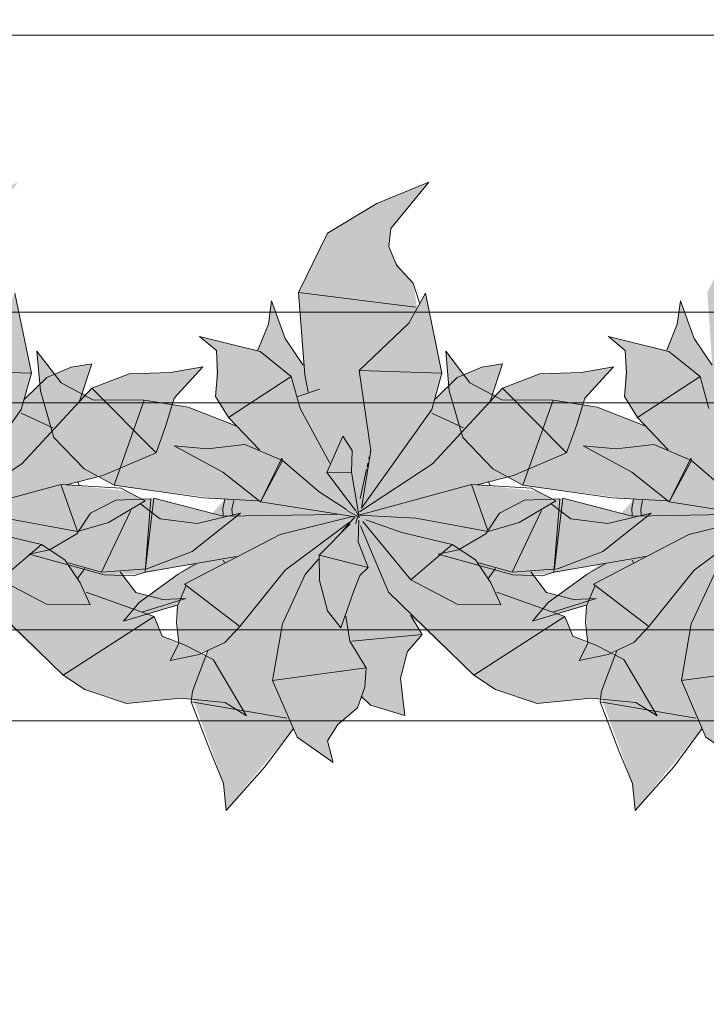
# Model space of a CAD drawing. Header units: millimetres. Extents: x -59761 to 112741, y -57975 to 46221.
# Tile 406 of 421: x 90956 to 91712, y -10067 to -8983. Entities that reach past the tile are written whole.
import ezdxf

# ---------------------------------------------------------------- set-up
doc = ezdxf.new("R2010")
doc.units = ezdxf.units.MM
for name, pattern in [('короткая штриховая', [282.222222, 141.111111, -141.111111]), ('Штриховая', [564.444447, 282.222223, -282.222223]), ('Штрихпунктирная', [670.277762, 352.777767, -176.388884, 0, -141.111112])]:
    doc.linetypes.add(name, pattern=pattern)
for name, color, linetype in [('Интерьер - Мебель', 7, 'Continuous'), ('Элемент модели - Границы зон', 7, 'Continuous'), ('Элемент Модели - Зона', 7, 'Continuous'), ('Элемент Модели - Оси', 2, 'Continuous')]:
    doc.layers.add(name, color=color, linetype=linetype)

msp = doc.modelspace()

# ---------------------------------------------------------------- hatches: boundary and pattern name
at = {"layer": 'Интерьер - Мебель', "linetype": 'Continuous', "lineweight": 0}
for points in [[(90954.19, -9161.92), (90896.95, -9185.35), (90842.63, -9217.93), (90810.77, -9283.32), (90816.16, -9363.23), (90797.4, -9335.48), (90781.31, -9292.44), (90777.68, -9318.31), (90766.04, -9346.91), (90701.9, -9331.79), (90720.51, -9347.31), (90720.23, -9390.13), (90719.62, -9397.7), (90733.95, -9421.11), (90741.99, -9430.06), (90688.09, -9409.55), (90647.31, -9403.05), (90591.22, -9401.64), (90549.49, -9382.62), (90523.01, -9347.87), (90526.83, -9391.67), (90541.54, -9442.88), (90574.82, -9477.57), (90607.86, -9495.58), (90729.64, -9511.28), (90715.74, -9526.55), (90651.64, -9509.89), (90609.68, -9511.92), (90581.9, -9526.25), (90567.03, -9548.96), (90536.89, -9566.58), (90514.57, -9571.37), (90596.85, -9594.15), (90635.82, -9593.45), (90692.28, -9582.69), (90640.52, -9621.28), (90618.36, -9645.3), (90677.7, -9628.39), (90677.92, -9658.32), (90679.08, -9669.92), (90669.75, -9688.65), (90711.17, -9677.55), (90693.5, -9728.17), (90728.44, -9823.85), (90731.26, -9853.92), (90805.16, -9763.36), (90809.28, -9773.04), (90848.86, -9800.8), (90842.92, -9776.97), (90854.27, -9759.2), (90875.59, -9740.68), (90879.63, -9729.36), (90889.95, -9737.6), (90927.69, -9749.02), (90923.11, -9708.18), (90930.7, -9678.66), (90946.82, -9659.87), (90935.04, -9641.14), (91003.83, -9704.8), (91027.64, -9720.6), (91073.44, -9735.87), (91132.93, -9730.08), (91182.18, -9734.85), (91205.57, -9749.34), (91168.72, -9687.54), (91112.78, -9661.9), (91104.07, -9640.06), (91091.38, -9635.1), (91138.58, -9620.11), (91113.4, -9621.33), (91083.71, -9613.76), (91066.34, -9590.84), (91095.73, -9587.47), (91145.84, -9568.35), (91198.83, -9526.31), (91151.41, -9537.88), (91110.55, -9532.7), (91089.18, -9516.38), (91093.88, -9512.58), (91073.13, -9501.8), (91007.27, -9495.17), (91047.51, -9484.89), (91105.93, -9459.8), (91125.87, -9399.75), (91157.37, -9365.1), (91121.87, -9371.33), (91076.31, -9372.74), (91035.35, -9388.5), (91021.6, -9403), (91035.38, -9362.01), (91012.64, -9365.49), (90985.61, -9376.87), (90961.36, -9400.71), (90968.75, -9372.12), (90950.72, -9283.96), (90941.55, -9300.57), (90936.97, -9272.97), (90927.83, -9263.08), (90916.1, -9246.74), (90910.41, -9232.66), (90912.53, -9212.69)], [(91406.09, -9161.92), (91348.85, -9185.35), (91294.53, -9217.93), (91262.67, -9283.32), (91268.06, -9363.23), (91249.3, -9335.48), (91233.21, -9292.44), (91229.58, -9318.31), (91217.94, -9346.91), (91153.8, -9331.79), (91172.42, -9347.31), (91172.13, -9390.13), (91171.53, -9397.7), (91185.85, -9421.11), (91193.9, -9430.06), (91140, -9409.55), (91099.21, -9403.05), (91043.12, -9401.64), (91001.39, -9382.62), (90974.91, -9347.87), (90978.73, -9391.67), (90993.44, -9442.88), (91026.72, -9477.57), (91059.76, -9495.58), (91181.54, -9511.28), (91167.64, -9526.55), (91103.54, -9509.89), (91061.59, -9511.92), (91033.8, -9526.25), (91018.93, -9548.96), (90988.79, -9566.58), (90966.47, -9571.37), (91048.75, -9594.15), (91087.73, -9593.45), (91144.18, -9582.69), (91092.42, -9621.28), (91070.27, -9645.3), (91129.6, -9628.39), (91129.82, -9658.32), (91130.99, -9669.92), (91121.65, -9688.65), (91163.07, -9677.55), (91145.4, -9728.17), (91180.34, -9823.85), (91183.16, -9853.92), (91257.06, -9763.36), (91261.18, -9773.04), (91300.76, -9800.8), (91294.82, -9776.97), (91306.17, -9759.2), (91327.5, -9740.68), (91331.54, -9729.36), (91341.85, -9737.6), (91379.59, -9749.02), (91375.02, -9708.18), (91382.6, -9678.66), (91398.72, -9659.87), (91386.95, -9641.14), (91455.73, -9704.8), (91479.55, -9720.6), (91525.34, -9735.87), (91584.83, -9730.08), (91634.08, -9734.85), (91657.47, -9749.34), (91620.62, -9687.54), (91564.68, -9661.9), (91555.98, -9640.06), (91543.29, -9635.1), (91590.48, -9620.11), (91565.31, -9621.33), (91535.61, -9613.76), (91518.25, -9590.84), (91547.63, -9587.47), (91597.74, -9568.35), (91650.73, -9526.31), (91603.31, -9537.88), (91562.46, -9532.7), (91541.08, -9516.38), (91545.78, -9512.58), (91525.04, -9501.8), (91459.17, -9495.17), (91499.41, -9484.89), (91557.83, -9459.8), (91577.78, -9399.75), (91609.27, -9365.1), (91573.78, -9371.33), (91528.21, -9372.74), (91487.25, -9388.5), (91473.51, -9403), (91487.28, -9362.01), (91464.54, -9365.49), (91437.51, -9376.87), (91413.26, -9400.71), (91420.65, -9372.12), (91402.62, -9283.96), (91393.46, -9300.57), (91388.87, -9272.97), (91379.73, -9263.08), (91368, -9246.74), (91362.31, -9232.66), (91364.43, -9212.69)], [(91856.09, -9161.92), (91798.85, -9185.35), (91744.53, -9217.93), (91712.67, -9283.32), (91718.06, -9363.23), (91699.3, -9335.48), (91683.21, -9292.44), (91679.58, -9318.31), (91667.94, -9346.91), (91603.8, -9331.79), (91622.42, -9347.31), (91622.13, -9390.13), (91621.53, -9397.7), (91635.85, -9421.11), (91643.9, -9430.06), (91590, -9409.55), (91549.21, -9403.05), (91493.12, -9401.64), (91451.39, -9382.62), (91424.91, -9347.87), (91428.73, -9391.67), (91443.44, -9442.88), (91476.72, -9477.57), (91509.76, -9495.58), (91631.54, -9511.28), (91617.64, -9526.55), (91553.54, -9509.89), (91511.59, -9511.92), (91483.8, -9526.25), (91468.93, -9548.96), (91438.79, -9566.58), (91416.47, -9571.37), (91498.75, -9594.15), (91537.73, -9593.45), (91594.18, -9582.69), (91542.42, -9621.28), (91520.27, -9645.3), (91579.6, -9628.39), (91579.82, -9658.32), (91580.99, -9669.92), (91571.65, -9688.65), (91613.07, -9677.55), (91595.4, -9728.17), (91630.34, -9823.85), (91633.16, -9853.92), (91707.06, -9763.36), (91711.18, -9773.04), (91750.76, -9800.8), (91744.82, -9776.97), (91756.17, -9759.2), (91777.5, -9740.68), (91781.54, -9729.36), (91791.85, -9737.6), (91829.59, -9749.02), (91825.02, -9708.18), (91832.6, -9678.66), (91848.72, -9659.87), (91836.95, -9641.14), (91905.73, -9704.8), (91929.55, -9720.6), (91975.34, -9735.87), (92034.83, -9730.08), (92084.08, -9734.85), (92107.47, -9749.34), (92070.62, -9687.54), (92014.68, -9661.9), (92005.98, -9640.06), (91993.29, -9635.1), (92040.48, -9620.11), (92015.31, -9621.33), (91985.61, -9613.76), (91968.25, -9590.84), (91997.63, -9587.47), (92047.75, -9568.35), (92100.73, -9526.31), (92053.31, -9537.88), (92012.46, -9532.7), (91991.08, -9516.38), (91995.78, -9512.58), (91975.04, -9501.8), (91909.17, -9495.17), (91949.41, -9484.89), (92007.83, -9459.8), (92027.78, -9399.75), (92059.27, -9365.1), (92023.78, -9371.33), (91978.21, -9372.74), (91937.25, -9388.5), (91923.51, -9403), (91937.28, -9362.01), (91914.54, -9365.49), (91887.51, -9376.87), (91863.26, -9400.71), (91870.65, -9372.12), (91852.62, -9283.96), (91843.46, -9300.57), (91838.87, -9272.97), (91829.73, -9263.08), (91818, -9246.74), (91812.31, -9232.66), (91814.43, -9212.69)]]:
    msp.add_hatch(color=255, dxfattribs=at).paths.add_polyline_path(points)

# ---------------------------------------------------------------- linework, layer by layer
at = {"layer": 'Интерьер - Мебель', "color": 7, "linetype": 'Continuous', "lineweight": 15}
for p, q in [((91406.09, -9161.92), (91348.85, -9185.35)), ((91406.09, -9161.92), (91348.85, -9185.35)), ((91406.09, -9161.92), (91364.43, -9212.69)), ((91406.09, -9161.92), (91364.43, -9212.69)), ((91348.85, -9185.35), (91294.53, -9217.93)), ((91348.85, -9185.35), (91294.53, -9217.93)), ((91364.43, -9212.69), (91362.31, -9232.66)), ((91364.43, -9212.69), (91362.31, -9232.66)), ((91294.53, -9217.93), (91262.67, -9283.32)), ((91294.53, -9217.93), (91262.67, -9283.32)), ((91362.31, -9232.66), (91370.6, -9253.19)), ((91362.31, -9232.66), (91370.6, -9253.19)), ((91370.6, -9253.19), (91388.87, -9272.97)), ((91370.6, -9253.19), (91388.87, -9272.97)), ((91388.87, -9272.97), (91396.17, -9295.76)), ((91388.87, -9272.97), (91396.17, -9295.76)), ((90950.72, -9283.96), (90968.75, -9372.12)), ((90950.72, -9283.96), (90968.75, -9372.12)), ((91262.67, -9283.32), (91391.67, -9299.61)), ((91262.67, -9283.32), (91269.55, -9373.87)), ((91262.67, -9283.32), (91391.67, -9299.61)), ((91262.67, -9283.32), (91269.55, -9373.87)), ((91402.62, -9283.96), (91384.29, -9317.18)), ((91402.62, -9283.96), (91384.29, -9317.18)), ((91402.62, -9283.96), (91420.65, -9372.12)), ((91402.62, -9283.96), (91420.65, -9372.12)), ((91233.21, -9292.44), (91229.58, -9318.31)), ((91233.21, -9292.44), (91229.58, -9318.31)), ((91233.21, -9292.44), (91248.19, -9333.84)), ((91233.21, -9292.44), (91248.19, -9333.84)), ((91683.21, -9292.44), (91679.58, -9318.31)), ((91683.21, -9292.44), (91679.58, -9318.31)), ((91683.21, -9292.44), (91698.19, -9333.84)), ((91683.21, -9292.44), (91698.19, -9333.84)), ((91229.58, -9318.31), (91217.94, -9346.91)), ((91229.58, -9318.31), (91217.94, -9346.91)), ((91384.29, -9317.18), (91329.46, -9369.38)), ((91384.29, -9317.18), (91329.46, -9369.38)), ((91679.58, -9318.31), (91667.94, -9346.91)), ((91679.58, -9318.31), (91667.94, -9346.91)), ((91153.8, -9331.79), (91172.42, -9347.31)), ((91153.8, -9331.79), (91220.41, -9348.17)), ((91153.8, -9331.79), (91172.42, -9347.31)), ((91153.8, -9331.79), (91220.41, -9348.17)), ((91248.19, -9333.84), (91268.06, -9363.23)), ((91248.19, -9333.84), (91268.06, -9363.23)), ((91603.8, -9331.79), (91622.42, -9347.31)), ((91603.8, -9331.79), (91670.41, -9348.17)), ((91603.8, -9331.79), (91622.42, -9347.31)), ((91603.8, -9331.79), (91670.41, -9348.17)), ((91698.19, -9333.84), (91718.06, -9363.23)), ((91698.19, -9333.84), (91718.06, -9363.23)), ((90974.91, -9347.87), (90978.73, -9391.67)), ((90974.91, -9347.87), (91001.39, -9382.62)), ((90974.91, -9347.87), (90978.73, -9391.67)), ((90974.91, -9347.87), (91001.39, -9382.62)), ((91172.42, -9347.31), (91173.57, -9372.16)), ((91172.42, -9347.31), (91173.57, -9372.16)), ((91220.41, -9348.17), (91254.78, -9375.65)), ((91220.41, -9348.17), (91254.78, -9375.65)), ((91424.91, -9347.87), (91428.73, -9391.67)), ((91424.91, -9347.87), (91451.39, -9382.62)), ((91424.91, -9347.87), (91428.73, -9391.67)), ((91424.91, -9347.87), (91451.39, -9382.62)), ((91622.42, -9347.31), (91623.57, -9372.16)), ((91622.42, -9347.31), (91623.57, -9372.16)), ((91670.41, -9348.17), (91704.78, -9375.65)), ((91670.41, -9348.17), (91704.78, -9375.65)), ((91012.64, -9365.49), (90985.61, -9376.86)), ((91012.64, -9365.49), (90985.61, -9376.86)), ((91035.38, -9362), (91012.64, -9365.49)), ((91035.38, -9362), (91012.64, -9365.49)), ((91035.38, -9362), (91021.6, -9403)), ((91035.38, -9362), (91021.6, -9403)), ((91157.37, -9365.1), (91121.87, -9371.33)), ((91157.37, -9365.1), (91121.87, -9371.33)), ((91157.37, -9365.1), (91125.87, -9399.75)), ((91157.37, -9365.1), (91125.87, -9399.75)), ((91464.54, -9365.49), (91437.51, -9376.86)), ((91464.54, -9365.49), (91437.51, -9376.86)), ((91487.28, -9362), (91464.54, -9365.49)), ((91487.28, -9362), (91464.54, -9365.49)), ((91487.28, -9362), (91473.51, -9403)), ((91487.28, -9362), (91473.51, -9403)), ((91609.27, -9365.1), (91573.78, -9371.33)), ((91609.27, -9365.1), (91573.78, -9371.33)), ((91609.27, -9365.1), (91577.78, -9399.75)), ((91609.27, -9365.1), (91577.78, -9399.75)), ((90877.56, -9369.38), (90968.75, -9372.11)), ((90877.56, -9369.38), (90968.75, -9372.11)), ((90968.75, -9372.12), (90957.72, -9412.13)), ((90968.75, -9372.12), (90957.72, -9412.13)), ((90985.61, -9376.86), (90961.36, -9400.71)), ((90985.61, -9376.86), (90961.36, -9400.71)), ((91076.31, -9372.74), (91035.35, -9388.5)), ((91076.31, -9372.74), (91035.35, -9388.5)), ((91121.87, -9371.33), (91076.31, -9372.74)), ((91121.87, -9371.33), (91076.31, -9372.74)), ((91173.57, -9372.16), (91171.53, -9397.7)), ((91173.57, -9372.16), (91171.53, -9397.7)), ((91254.78, -9375.65), (91185.85, -9421.11)), ((91254.78, -9375.65), (91185.85, -9421.11)), ((91254.78, -9375.65), (91264.48, -9411.21)), ((91254.78, -9375.65), (91264.48, -9411.21)), ((91269.55, -9373.87), (91273.47, -9392.91)), ((91269.55, -9373.87), (91273.47, -9392.91)), ((91329.46, -9369.38), (91420.65, -9372.11)), ((91329.46, -9369.38), (91342.29, -9457.25)), ((91329.46, -9369.38), (91420.65, -9372.11)), ((91329.46, -9369.38), (91342.29, -9457.25)), ((91420.65, -9372.12), (91409.62, -9412.13)), ((91420.65, -9372.12), (91409.62, -9412.13)), ((91437.51, -9376.86), (91413.26, -9400.71)), ((91437.51, -9376.86), (91413.26, -9400.71)), ((91528.21, -9372.74), (91487.26, -9388.5)), ((91528.21, -9372.74), (91487.26, -9388.5)), ((91573.78, -9371.33), (91528.21, -9372.74)), ((91573.78, -9371.33), (91528.21, -9372.74)), ((91623.57, -9372.16), (91621.53, -9397.7)), ((91623.57, -9372.16), (91621.53, -9397.7)), ((91704.78, -9375.65), (91635.85, -9421.11)), ((91704.78, -9375.65), (91635.85, -9421.11)), ((91704.78, -9375.65), (91714.48, -9411.21)), ((91704.78, -9375.65), (91714.48, -9411.21)), ((91035.35, -9388.5), (90958.17, -9471.99)), ((91035.35, -9388.5), (90958.17, -9471.99)), ((91001.39, -9382.62), (91036.44, -9401.59)), ((91001.39, -9382.62), (91036.44, -9401.59)), ((91035.35, -9388.5), (91105.93, -9459.8)), ((91035.35, -9388.5), (91105.93, -9459.8)), ((91487.26, -9388.5), (91410.07, -9471.99)), ((91487.26, -9388.5), (91410.07, -9471.99)), ((91451.39, -9382.62), (91486.44, -9401.59)), ((91451.39, -9382.62), (91486.44, -9401.59)), ((91487.26, -9388.5), (91557.83, -9459.8)), ((91487.26, -9388.5), (91557.83, -9459.8)), ((90978.73, -9391.67), (90993.44, -9442.88)), ((90978.73, -9391.67), (90993.44, -9442.88)), ((91125.87, -9399.75), (91116.7, -9429.6)), ((91125.87, -9399.75), (91116.7, -9429.6)), ((91171.53, -9397.7), (91185.85, -9421.11)), ((91171.53, -9397.7), (91185.85, -9421.11)), ((91285.7, -9389.62), (91261.85, -9397.84)), ((91285.7, -9389.62), (91261.85, -9397.84)), ((91428.73, -9391.67), (91443.44, -9442.88)), ((91428.73, -9391.67), (91443.44, -9442.88)), ((91577.78, -9399.75), (91568.6, -9429.6)), ((91577.78, -9399.75), (91568.6, -9429.6)), ((91621.53, -9397.7), (91635.85, -9421.11)), ((91621.53, -9397.7), (91635.85, -9421.11)), ((91036.44, -9401.59), (91092.82, -9402.04)), ((91036.44, -9401.59), (91092.82, -9402.04)), ((91092.82, -9402.04), (91059.76, -9495.58)), ((91092.82, -9402.04), (91059.76, -9495.58)), ((91092.82, -9402.04), (91141.31, -9409.76)), ((91092.82, -9402.04), (91141.31, -9409.76)), ((91141.31, -9409.76), (91193.9, -9430.06)), ((91141.31, -9409.76), (91193.9, -9430.06)), ((91264.48, -9411.21), (91297.11, -9471.09)), ((91264.48, -9411.21), (91297.11, -9471.09)), ((91486.44, -9401.59), (91542.82, -9402.04)), ((91486.44, -9401.59), (91542.82, -9402.04)), ((91542.82, -9402.04), (91509.76, -9495.58)), ((91542.82, -9402.04), (91509.76, -9495.58)), ((91542.82, -9402.04), (91591.31, -9409.76)), ((91542.82, -9402.04), (91591.31, -9409.76)), ((91591.31, -9409.76), (91643.9, -9430.06)), ((91591.31, -9409.76), (91643.9, -9430.06)), ((90957.72, -9412.13), (90880.09, -9520.82)), ((90957.72, -9412.13), (90880.09, -9520.82)), ((90957.68, -9416.37), (90992.45, -9432.33)), ((90957.68, -9416.37), (90992.45, -9432.33)), ((91185.85, -9421.11), (91219.73, -9456.57)), ((91185.85, -9421.11), (91219.73, -9456.57)), ((91409.62, -9412.13), (91331.99, -9520.82)), ((91409.62, -9412.13), (91331.99, -9520.82)), ((91409.58, -9416.37), (91444.35, -9432.33)), ((91409.58, -9416.37), (91444.35, -9432.33)), ((91635.85, -9421.11), (91669.73, -9456.57)), ((91635.85, -9421.11), (91669.73, -9456.57)), ((91116.7, -9429.6), (91105.93, -9459.8)), ((91116.7, -9429.6), (91105.93, -9459.8)), ((91568.6, -9429.6), (91557.83, -9459.8)), ((91568.6, -9429.6), (91557.83, -9459.8)), ((90993.44, -9442.88), (91026.72, -9477.57)), ((90993.44, -9442.88), (91026.72, -9477.57)), ((91311.68, -9441.52), (91293.85, -9481.59)), ((91311.68, -9441.52), (91293.85, -9481.59)), ((91311.68, -9441.52), (91321.9, -9457.45)), ((91311.68, -9441.52), (91321.9, -9457.45)), ((91443.44, -9442.88), (91476.72, -9477.57)), ((91443.44, -9442.88), (91476.72, -9477.57)), ((91125.91, -9452.1), (91162.74, -9455.35)), ((91125.91, -9452.1), (91179.5, -9481.04)), ((91125.91, -9452.1), (91162.74, -9455.35)), ((91125.91, -9452.1), (91179.5, -9481.04)), ((91203.86, -9450.71), (91162.74, -9455.35)), ((91203.86, -9450.71), (91162.74, -9455.35)), ((91203.86, -9450.71), (91245.29, -9468.31)), ((91203.86, -9450.71), (91245.29, -9468.31)), ((91575.91, -9452.1), (91612.74, -9455.35)), ((91575.91, -9452.1), (91629.5, -9481.04)), ((91575.91, -9452.1), (91612.74, -9455.35)), ((91575.91, -9452.1), (91629.5, -9481.04)), ((91653.86, -9450.71), (91612.74, -9455.35)), ((91653.86, -9450.71), (91612.74, -9455.35)), ((91653.86, -9450.71), (91695.29, -9468.31)), ((91653.86, -9450.71), (91695.29, -9468.31)), ((91105.93, -9459.8), (91047.51, -9484.89)), ((91105.93, -9459.8), (91047.51, -9484.89)), ((91321.9, -9457.45), (91321.04, -9481.34)), ((91321.9, -9457.45), (91321.04, -9481.34)), ((91342.29, -9457.25), (91331.99, -9520.82)), ((91342.29, -9457.25), (91331.99, -9520.82)), ((91340.56, -9464.39), (91340.07, -9466.62)), ((91340.56, -9464.39), (91340.07, -9466.62)), ((91342.02, -9457.69), (91341.77, -9458.81)), ((91342.02, -9457.69), (91341.77, -9458.81)), ((91557.83, -9459.8), (91499.41, -9484.89)), ((91557.83, -9459.8), (91499.41, -9484.89)), ((90958.17, -9471.99), (90878.1, -9524.75)), ((90958.17, -9471.99), (90878.1, -9524.75)), ((91244.45, -9465.7), (91220.75, -9514.02)), ((91244.45, -9465.7), (91220.75, -9514.02)), ((91245.29, -9468.31), (91220.75, -9514.02)), ((91245.29, -9468.31), (91220.75, -9514.02)), ((91244.45, -9465.7), (91245.29, -9468.31)), ((91244.45, -9465.7), (91245.29, -9468.31)), ((91245.29, -9468.31), (91285.36, -9502.94)), ((91245.29, -9468.31), (91285.36, -9502.94)), ((91410.07, -9471.99), (91330, -9524.75)), ((91410.07, -9471.99), (91330, -9524.75)), ((91339.1, -9471.09), (91338.13, -9475.55)), ((91339.1, -9471.09), (91338.13, -9475.55)), ((91694.45, -9465.7), (91670.75, -9514.02)), ((91694.45, -9465.7), (91670.75, -9514.02)), ((91695.29, -9468.31), (91670.75, -9514.02)), ((91695.29, -9468.31), (91670.75, -9514.02)), ((91694.45, -9465.7), (91695.29, -9468.31)), ((91694.45, -9465.7), (91695.29, -9468.31)), ((91695.29, -9468.31), (91735.36, -9502.94)), ((91695.29, -9468.31), (91735.36, -9502.94)), ((91047.51, -9484.89), (91007.3, -9495.16)), ((91047.51, -9484.89), (91007.3, -9495.16)), ((91026.72, -9477.57), (91059.76, -9495.58)), ((91026.72, -9477.57), (91059.76, -9495.58)), ((91179.5, -9481.04), (91220.75, -9514.02)), ((91179.5, -9481.04), (91220.75, -9514.02)), ((91321.04, -9481.34), (91293.85, -9481.59)), ((91321.04, -9481.34), (91293.85, -9481.59)), ((91293.85, -9481.59), (91325.87, -9523.87)), ((91293.85, -9481.59), (91325.87, -9523.87)), ((91321.04, -9481.34), (91329.32, -9528.43)), ((91321.04, -9481.34), (91329.32, -9528.43)), ((91337.64, -9477.78), (91330.59, -9510.1)), ((91337.64, -9477.78), (91330.59, -9510.1)), ((91499.41, -9484.89), (91459.2, -9495.16)), ((91499.41, -9484.89), (91459.2, -9495.16)), ((91476.72, -9477.57), (91509.76, -9495.58)), ((91476.72, -9477.57), (91509.76, -9495.58)), ((91629.5, -9481.04), (91670.75, -9514.02)), ((91629.5, -9481.04), (91670.75, -9514.02)), ((91001.27, -9494.81), (90877.42, -9528.43)), ((91001.27, -9494.81), (90877.42, -9528.43)), ((91001.27, -9494.81), (91067.29, -9498.76)), ((91001.27, -9494.81), (91019.59, -9546.65)), ((91001.27, -9494.81), (91067.29, -9498.76)), ((91001.27, -9494.81), (91019.59, -9546.65)), ((91019.88, -9491.57), (91021.28, -9495.93)), ((91019.88, -9491.57), (91021.28, -9495.93)), ((91059.76, -9495.58), (91157.91, -9509.37)), ((91059.76, -9495.58), (91157.91, -9509.37)), ((91453.17, -9494.81), (91329.32, -9528.43)), ((91453.17, -9494.81), (91329.32, -9528.43)), ((91453.17, -9494.81), (91519.2, -9498.76)), ((91453.17, -9494.81), (91471.49, -9546.65)), ((91453.17, -9494.81), (91519.2, -9498.76)), ((91453.17, -9494.81), (91471.49, -9546.65)), ((91471.78, -9491.57), (91473.18, -9495.93)), ((91471.78, -9491.57), (91473.18, -9495.93)), ((91509.76, -9495.58), (91607.91, -9509.37)), ((91509.76, -9495.58), (91607.91, -9509.37)), ((91067.29, -9498.76), (91093.88, -9512.58)), ((91067.29, -9498.76), (91093.88, -9512.58)), ((91285.36, -9502.94), (91315.72, -9522.13)), ((91285.36, -9502.94), (91315.72, -9522.13)), ((91519.2, -9498.76), (91545.78, -9512.58)), ((91519.2, -9498.76), (91545.78, -9512.58)), ((91061.59, -9511.92), (91033.8, -9526.25)), ((91061.59, -9511.92), (91033.8, -9526.25)), ((91093.88, -9512.58), (91053.83, -9536.51)), ((91093.88, -9512.58), (91053.83, -9536.51)), ((91100.35, -9510.57), (91061.59, -9511.92)), ((91100.35, -9510.57), (91061.59, -9511.92)), ((91089.18, -9516.38), (91110.55, -9532.7)), ((91089.18, -9516.38), (91110.55, -9532.7)), ((91100.35, -9510.57), (91093.89, -9591.43)), ((91100.35, -9510.57), (91093.89, -9591.43)), ((91103.54, -9509.89), (91094.42, -9587.03)), ((91103.54, -9509.89), (91094.42, -9587.03)), ((91103.54, -9509.89), (91180, -9529.77)), ((91103.54, -9509.89), (91180, -9529.77)), ((91157.91, -9509.37), (91217.92, -9512.58)), ((91157.91, -9509.37), (91217.92, -9512.58)), ((91181.54, -9511.28), (91179.52, -9521.35)), ((91181.54, -9511.28), (91179.52, -9521.35)), ((91191.41, -9512.55), (91189.55, -9521.82)), ((91191.41, -9512.55), (91189.55, -9521.82)), ((91220.75, -9514.02), (91322.78, -9529.93)), ((91220.75, -9514.02), (91322.78, -9529.93)), ((91511.59, -9511.92), (91483.8, -9526.25)), ((91511.59, -9511.92), (91483.8, -9526.25)), ((91545.78, -9512.58), (91505.74, -9536.51)), ((91545.78, -9512.58), (91505.74, -9536.51)), ((91550.35, -9510.57), (91511.59, -9511.92)), ((91550.35, -9510.57), (91511.59, -9511.92)), ((91541.08, -9516.38), (91562.46, -9532.7)), ((91541.08, -9516.38), (91562.46, -9532.7)), ((91550.35, -9510.57), (91543.89, -9591.43)), ((91550.35, -9510.57), (91543.89, -9591.43)), ((91553.54, -9509.89), (91544.42, -9587.03)), ((91553.54, -9509.89), (91544.42, -9587.03)), ((91553.54, -9509.89), (91630, -9529.77)), ((91553.54, -9509.89), (91630, -9529.77)), ((91607.91, -9509.37), (91667.92, -9512.58)), ((91607.91, -9509.37), (91667.92, -9512.58)), ((91631.54, -9511.28), (91629.52, -9521.35)), ((91631.54, -9511.28), (91629.52, -9521.35)), ((91641.41, -9512.55), (91639.55, -9521.82)), ((91641.41, -9512.55), (91639.55, -9521.82)), ((91670.75, -9514.02), (91772.78, -9529.93)), ((91670.75, -9514.02), (91772.78, -9529.93)), ((91033.8, -9526.25), (91018.93, -9548.96)), ((91033.8, -9526.25), (91018.93, -9548.96)), ((91078.1, -9523.32), (91045.81, -9591.22)), ((91078.1, -9523.32), (91045.81, -9591.22)), ((91198.82, -9526.31), (91145.84, -9568.35)), ((91198.82, -9526.31), (91145.84, -9568.35)), ((91198.82, -9526.31), (91151.41, -9537.88)), ((91198.82, -9526.31), (91151.41, -9537.88)), ((91179.52, -9521.35), (91179.97, -9529.15)), ((91179.52, -9521.35), (91179.97, -9529.15)), ((91304.94, -9527.63), (91180, -9529.77)), ((91304.94, -9527.63), (91180, -9529.77)), ((91189.55, -9521.82), (91189.93, -9528.36)), ((91189.55, -9521.82), (91189.93, -9528.36)), ((91323.73, -9529.8), (91242.44, -9549.79)), ((91323.73, -9529.8), (91242.44, -9549.79)), ((91324.95, -9530.08), (91310.49, -9546.98)), ((91324.95, -9530.08), (91310.49, -9546.98)), ((91315.88, -9523.56), (91329.77, -9531.02)), ((91315.88, -9523.56), (91329.77, -9531.02)), ((91327.72, -9530.08), (91325.81, -9538)), ((91327.72, -9530.08), (91325.81, -9538)), ((91326.17, -9524.42), (91329.77, -9531.02)), ((91326.17, -9524.42), (91329.77, -9531.02)), ((91328.82, -9525.56), (91328.27, -9527.82)), ((91328.82, -9525.56), (91328.27, -9527.82)), ((91328.46, -9527.29), (91329.32, -9528.43)), ((91328.46, -9527.29), (91329.32, -9528.43)), ((91329.32, -9528.43), (91391.72, -9531.7)), ((91329.32, -9528.43), (91391.72, -9531.7)), ((91483.8, -9526.25), (91468.93, -9548.96)), ((91483.8, -9526.25), (91468.93, -9548.96)), ((91530.01, -9523.32), (91497.71, -9591.22)), ((91530.01, -9523.32), (91497.71, -9591.22)), ((91650.73, -9526.31), (91597.74, -9568.35)), ((91650.73, -9526.31), (91597.74, -9568.35)), ((91650.73, -9526.31), (91603.31, -9537.88)), ((91650.73, -9526.31), (91603.31, -9537.88)), ((91629.52, -9521.35), (91629.97, -9529.15)), ((91629.52, -9521.35), (91629.97, -9529.15)), ((91754.94, -9527.63), (91630, -9529.77)), ((91754.94, -9527.63), (91630, -9529.77)), ((91639.55, -9521.82), (91639.93, -9528.36)), ((91639.55, -9521.82), (91639.93, -9528.36)), ((91773.73, -9529.8), (91692.44, -9549.79)), ((91773.73, -9529.8), (91692.44, -9549.79)), ((90939.82, -9531.7), (91019.59, -9546.65)), ((90939.82, -9531.7), (91019.59, -9546.65)), ((91053.83, -9536.51), (91019.59, -9546.65)), ((91053.83, -9536.51), (91019.59, -9546.65)), ((91110.55, -9532.7), (91151.41, -9537.88)), ((91110.55, -9532.7), (91151.41, -9537.88)), ((91318.53, -9536.48), (91248.19, -9588.99)), ((91318.53, -9536.48), (91248.19, -9588.99)), ((91319.65, -9538.18), (91285.55, -9572.61)), ((91319.65, -9538.18), (91285.55, -9572.61)), ((91329.17, -9533.85), (91328.52, -9557.81)), ((91329.17, -9533.85), (91328.52, -9557.81)), ((91330.85, -9540.3), (91361.69, -9613.44)), ((91330.85, -9540.3), (91361.69, -9613.44)), ((91333.55, -9535.62), (91386.28, -9599.79)), ((91333.55, -9535.62), (91386.28, -9599.79)), ((91336.82, -9533.52), (91376.35, -9547.55)), ((91336.82, -9533.52), (91376.35, -9547.55)), ((91391.72, -9531.7), (91471.49, -9546.65)), ((91391.72, -9531.7), (91471.49, -9546.65)), ((91505.74, -9536.51), (91471.49, -9546.65)), ((91505.74, -9536.51), (91471.49, -9546.65)), ((91562.46, -9532.7), (91603.31, -9537.88)), ((91562.46, -9532.7), (91603.31, -9537.88)), ((91768.53, -9536.48), (91698.19, -9588.99)), ((91768.53, -9536.48), (91698.19, -9588.99)), ((90924.45, -9547.55), (90979.81, -9560.76)), ((90924.45, -9547.55), (90979.81, -9560.76)), ((91018.93, -9548.96), (90988.79, -9566.58)), ((91018.93, -9548.96), (90988.79, -9566.58)), ((91242.44, -9549.79), (91137.26, -9604.43)), ((91242.44, -9549.79), (91137.26, -9604.43)), ((91376.35, -9547.55), (91431.71, -9560.76)), ((91376.35, -9547.55), (91431.71, -9560.76)), ((91468.93, -9548.96), (91438.79, -9566.58)), ((91468.93, -9548.96), (91438.79, -9566.58)), ((91692.44, -9549.79), (91587.26, -9604.43)), ((91692.44, -9549.79), (91587.26, -9604.43)), ((90979.81, -9560.76), (90934.38, -9599.79)), ((90979.81, -9560.76), (90934.38, -9599.79)), ((90979.81, -9560.76), (91005.63, -9577.53)), ((90979.81, -9560.76), (91005.63, -9577.53)), ((91328.52, -9557.81), (91339.31, -9586.17)), ((91328.52, -9557.81), (91339.31, -9586.17)), ((91431.71, -9560.76), (91386.28, -9599.79)), ((91431.71, -9560.76), (91386.28, -9599.79)), ((91431.71, -9560.76), (91457.54, -9577.53)), ((91431.71, -9560.76), (91457.54, -9577.53)), ((90988.79, -9566.58), (90966.47, -9571.37)), ((90988.79, -9566.58), (90966.47, -9571.37)), ((90966.47, -9571.37), (91048.75, -9594.15)), ((90966.47, -9571.37), (91048.75, -9594.15)), ((91145.84, -9568.35), (91095.73, -9587.47)), ((91145.84, -9568.35), (91095.73, -9587.47)), ((91285.55, -9572.61), (91339.31, -9586.17)), ((91285.55, -9572.61), (91285.94, -9600.41)), ((91285.55, -9572.61), (91339.31, -9586.17)), ((91285.55, -9572.61), (91285.94, -9600.41)), ((91438.79, -9566.58), (91416.47, -9571.37)), ((91438.79, -9566.58), (91416.47, -9571.37)), ((91416.47, -9571.37), (91498.75, -9594.15)), ((91416.47, -9571.37), (91498.75, -9594.15)), ((91597.74, -9568.35), (91547.64, -9587.47)), ((91597.74, -9568.35), (91547.64, -9587.47)), ((91005.63, -9577.53), (91022.39, -9603.21)), ((91005.63, -9577.53), (91022.39, -9603.21)), ((91009.16, -9581.04), (91045.81, -9591.22)), ((91009.16, -9581.04), (91045.81, -9591.22)), ((91194.47, -9573.94), (91093.89, -9591.43)), ((91194.47, -9573.94), (91093.89, -9591.43)), ((91150.29, -9582), (91130.31, -9593.38)), ((91150.29, -9582), (91130.31, -9593.38)), ((91179.78, -9578.25), (91181.26, -9580.51)), ((91179.78, -9578.25), (91181.26, -9580.51)), ((91284.7, -9577.12), (91270.25, -9594.02)), ((91284.7, -9577.12), (91270.25, -9594.02)), ((91457.54, -9577.53), (91474.29, -9603.21)), ((91457.54, -9577.53), (91474.29, -9603.21)), ((91461.07, -9581.04), (91497.71, -9591.22)), ((91461.07, -9581.04), (91497.71, -9591.22)), ((91644.47, -9573.94), (91543.89, -9591.43)), ((91644.47, -9573.94), (91543.89, -9591.43)), ((91600.29, -9582), (91580.31, -9593.38)), ((91600.29, -9582), (91580.31, -9593.38)), ((91629.78, -9578.25), (91631.26, -9580.51)), ((91629.78, -9578.25), (91631.26, -9580.51)), ((91027.46, -9587.17), (91019.72, -9598.33)), ((91027.46, -9587.17), (91019.72, -9598.33)), ((91095.73, -9587.47), (91045.81, -9591.22)), ((91095.73, -9587.47), (91045.81, -9591.22)), ((91048.75, -9594.15), (91081.56, -9595.47)), ((91048.75, -9594.15), (91081.56, -9595.47)), ((91066.34, -9590.84), (91083.71, -9613.76)), ((91066.34, -9590.84), (91083.71, -9613.76)), ((91093.89, -9591.43), (91081.56, -9595.47)), ((91093.89, -9591.43), (91081.56, -9595.47)), ((91130.31, -9593.38), (91087.57, -9624.86)), ((91130.31, -9593.38), (91087.57, -9624.86)), ((91248.19, -9588.99), (91198.29, -9651.29)), ((91248.19, -9588.99), (91198.29, -9651.29)), ((91270.25, -9594.02), (91245.03, -9648.23)), ((91270.25, -9594.02), (91245.03, -9648.23)), ((91330.24, -9595.09), (91323.68, -9611.83)), ((91330.24, -9595.09), (91323.68, -9611.83)), ((91339.31, -9586.17), (91330.24, -9595.09)), ((91339.31, -9586.17), (91330.24, -9595.09)), ((91479.36, -9587.17), (91471.62, -9598.33)), ((91479.36, -9587.17), (91471.62, -9598.33)), ((91547.64, -9587.47), (91497.71, -9591.22)), ((91547.64, -9587.47), (91497.71, -9591.22)), ((91498.75, -9594.15), (91531.56, -9595.47)), ((91498.75, -9594.15), (91531.56, -9595.47)), ((91518.25, -9590.84), (91535.61, -9613.76)), ((91518.25, -9590.84), (91535.61, -9613.76)), ((91543.89, -9591.43), (91531.56, -9595.47)), ((91543.89, -9591.43), (91531.56, -9595.47)), ((91580.31, -9593.38), (91537.57, -9624.86)), ((91580.31, -9593.38), (91537.57, -9624.86)), ((91698.19, -9588.99), (91648.29, -9651.29)), ((91698.19, -9588.99), (91648.29, -9651.29)), ((91720.25, -9594.02), (91695.03, -9648.23)), ((91720.25, -9594.02), (91695.03, -9648.23)), ((90934.38, -9599.79), (90985.53, -9626.46)), ((90934.38, -9599.79), (90985.53, -9626.46)), ((91022.39, -9603.21), (91033.52, -9627.31)), ((91022.39, -9603.21), (91033.52, -9627.31)), ((91139.29, -9606), (91129.6, -9628.39)), ((91139.29, -9606), (91129.6, -9628.39)), ((91137.26, -9604.43), (91198.29, -9651.29)), ((91137.26, -9604.43), (91198.29, -9651.29)), ((91285.94, -9600.41), (91294.62, -9633.92)), ((91285.94, -9600.41), (91294.62, -9633.92)), ((91386.28, -9599.79), (91437.44, -9626.46)), ((91386.28, -9599.79), (91437.44, -9626.46)), ((91474.29, -9603.21), (91485.43, -9627.31)), ((91474.29, -9603.21), (91485.43, -9627.31)), ((91589.29, -9606), (91579.6, -9628.39)), ((91589.29, -9606), (91579.6, -9628.39)), ((91587.26, -9604.43), (91648.29, -9651.29)), ((91587.26, -9604.43), (91648.29, -9651.29)), ((90909.78, -9613.44), (91003.83, -9704.8)), ((90909.78, -9613.44), (91003.83, -9704.8)), ((91029.09, -9613.22), (91104.07, -9640.06)), ((91029.09, -9613.22), (91104.07, -9640.06)), ((91083.71, -9613.76), (91113.4, -9621.33)), ((91083.71, -9613.76), (91113.4, -9621.33)), ((91323.68, -9611.83), (91309.46, -9652.53)), ((91323.68, -9611.83), (91309.46, -9652.53)), ((91361.69, -9613.44), (91455.73, -9704.8)), ((91361.69, -9613.44), (91455.73, -9704.8)), ((91481, -9613.22), (91555.98, -9640.06)), ((91481, -9613.22), (91555.98, -9640.06)), ((91535.61, -9613.76), (91565.31, -9621.33)), ((91535.61, -9613.76), (91565.31, -9621.33)), ((90985.53, -9626.46), (91033.52, -9627.31)), ((90985.53, -9626.46), (91033.52, -9627.31)), ((91087.57, -9624.86), (91070.27, -9645.3)), ((91087.57, -9624.86), (91070.27, -9645.3)), ((91128.93, -9627.75), (91070.27, -9645.3)), ((91128.93, -9627.75), (91070.27, -9645.3)), ((91138.58, -9620.11), (91091.38, -9635.1)), ((91138.58, -9620.11), (91091.38, -9635.1)), ((91138.58, -9620.11), (91113.4, -9621.33)), ((91138.58, -9620.11), (91113.4, -9621.33)), ((91437.44, -9626.46), (91485.43, -9627.31)), ((91437.44, -9626.46), (91485.43, -9627.31)), ((91537.57, -9624.86), (91520.27, -9645.3)), ((91537.57, -9624.86), (91520.27, -9645.3)), ((91578.93, -9627.75), (91520.27, -9645.3)), ((91578.93, -9627.75), (91520.27, -9645.3)), ((91590.48, -9620.11), (91543.29, -9635.1)), ((91590.48, -9620.11), (91543.29, -9635.1)), ((91590.48, -9620.11), (91565.31, -9621.33)), ((91590.48, -9620.11), (91565.31, -9621.33)), ((91129.6, -9628.39), (91128.66, -9646.71)), ((91129.6, -9628.39), (91128.66, -9646.71)), ((91294.62, -9633.92), (91309.46, -9652.53)), ((91294.62, -9633.92), (91309.46, -9652.53)), ((91386.1, -9638.51), (91398.73, -9659.87)), ((91386.1, -9638.51), (91398.73, -9659.87)), ((91579.6, -9628.39), (91578.66, -9646.71)), ((91579.6, -9628.39), (91578.66, -9646.71)), ((91104.07, -9640.06), (91003.83, -9704.8)), ((91104.07, -9640.06), (91003.83, -9704.8)), ((91104.07, -9640.06), (91112.78, -9661.9)), ((91104.07, -9640.06), (91112.78, -9661.9)), ((91128.66, -9646.71), (91130.99, -9669.92)), ((91128.66, -9646.71), (91130.99, -9669.92)), ((91245.03, -9648.23), (91234.31, -9710.49)), ((91245.03, -9648.23), (91234.31, -9710.49)), ((91314.97, -9639.63), (91319.26, -9667.16)), ((91314.97, -9639.63), (91319.26, -9667.16)), ((91389.74, -9640.27), (91386.95, -9641.14)), ((91389.74, -9640.27), (91386.95, -9641.14)), ((91555.98, -9640.06), (91455.73, -9704.8)), ((91555.98, -9640.06), (91455.73, -9704.8)), ((91555.98, -9640.06), (91564.68, -9661.9)), ((91555.98, -9640.06), (91564.68, -9661.9)), ((91578.66, -9646.71), (91580.99, -9669.92)), ((91578.66, -9646.71), (91580.99, -9669.92)), ((91695.03, -9648.23), (91684.31, -9710.49)), ((91695.03, -9648.23), (91684.31, -9710.49)), ((91198.29, -9651.29), (91181.75, -9668.79)), ((91198.29, -9651.29), (91181.75, -9668.79)), ((91398.73, -9659.87), (91321.53, -9667.14)), ((91398.73, -9659.87), (91321.53, -9667.14)), ((91398.73, -9659.87), (91382.6, -9678.66)), ((91398.73, -9659.87), (91382.6, -9678.66)), ((91648.29, -9651.29), (91631.75, -9668.79)), ((91648.29, -9651.29), (91631.75, -9668.79)), ((91112.78, -9661.9), (91138.11, -9671.8)), ((91112.78, -9661.9), (91138.11, -9671.8)), ((91130.99, -9669.92), (91121.65, -9688.65)), ((91130.99, -9669.92), (91121.65, -9688.65)), ((91181.75, -9668.79), (91153.54, -9681.81)), ((91181.75, -9668.79), (91153.54, -9681.81)), ((91319.26, -9667.16), (91337.27, -9696.76)), ((91319.26, -9667.16), (91337.27, -9696.76)), ((91564.68, -9661.9), (91590.01, -9671.8)), ((91564.68, -9661.9), (91590.01, -9671.8)), ((91580.99, -9669.92), (91571.65, -9688.65)), ((91580.99, -9669.92), (91571.65, -9688.65)), ((91631.75, -9668.79), (91603.54, -9681.81)), ((91631.75, -9668.79), (91603.54, -9681.81)), ((91153.54, -9681.81), (91121.65, -9688.65)), ((91153.54, -9681.81), (91121.65, -9688.65)), ((91138.11, -9671.8), (91168.72, -9687.54)), ((91138.11, -9671.8), (91168.72, -9687.54)), ((91163.07, -9677.55), (91146.12, -9722.44)), ((91163.07, -9677.55), (91146.12, -9722.44)), ((91382.6, -9678.66), (91375.02, -9708.18)), ((91382.6, -9678.66), (91375.02, -9708.18)), ((91603.54, -9681.81), (91571.65, -9688.65)), ((91603.54, -9681.81), (91571.65, -9688.65)), ((91590.01, -9671.8), (91620.62, -9687.54)), ((91590.01, -9671.8), (91620.62, -9687.54)), ((91613.07, -9677.55), (91596.12, -9722.44)), ((91613.07, -9677.55), (91596.12, -9722.44)), ((91168.72, -9687.54), (91205.57, -9749.34)), ((91168.72, -9687.54), (91205.57, -9749.34)), ((91620.62, -9687.54), (91657.47, -9749.34)), ((91620.62, -9687.54), (91657.47, -9749.34)), ((91337.27, -9696.76), (91234.31, -9710.49)), ((91337.27, -9696.76), (91234.31, -9710.49)), ((91337.27, -9696.76), (91335.57, -9718.04)), ((91337.27, -9696.76), (91335.57, -9718.04)), ((91787.27, -9696.76), (91684.31, -9710.49)), ((91787.27, -9696.76), (91684.31, -9710.49)), ((91003.83, -9704.8), (91027.64, -9720.6)), ((91003.83, -9704.8), (91027.64, -9720.6)), ((91234.31, -9710.49), (91261.18, -9773.04)), ((91234.31, -9710.49), (91261.18, -9773.04)), ((91375.02, -9708.18), (91379.59, -9749.02)), ((91375.02, -9708.18), (91379.59, -9749.02)), ((91455.73, -9704.8), (91479.55, -9720.6)), ((91455.73, -9704.8), (91479.55, -9720.6)), ((91684.31, -9710.49), (91711.18, -9773.04)), ((91684.31, -9710.49), (91711.18, -9773.04)), ((91027.64, -9720.6), (91073.44, -9735.87)), ((91027.64, -9720.6), (91073.44, -9735.87)), ((91146.12, -9722.44), (91144.68, -9733.9)), ((91146.12, -9722.44), (91144.68, -9733.9)), ((91335.57, -9718.04), (91327.5, -9740.68)), ((91335.57, -9718.04), (91327.5, -9740.68)), ((91479.55, -9720.6), (91525.34, -9735.87)), ((91479.55, -9720.6), (91525.34, -9735.87)), ((91596.12, -9722.44), (91594.68, -9733.9)), ((91596.12, -9722.44), (91594.68, -9733.9)), ((91132.93, -9730.08), (91073.44, -9735.87)), ((91132.93, -9730.08), (91073.44, -9735.87)), ((91132.93, -9730.08), (91182.18, -9734.85)), ((91132.93, -9730.08), (91182.18, -9734.85)), ((91144.68, -9733.9), (91250.01, -9752.01)), ((91144.68, -9733.9), (91165.44, -9788.01)), ((91144.68, -9733.9), (91250.01, -9752.01)), ((91144.68, -9733.9), (91165.44, -9788.01)), ((91182.18, -9734.85), (91205.57, -9749.34)), ((91182.18, -9734.85), (91205.57, -9749.34)), ((91331.6, -9727.67), (91341.85, -9737.6)), ((91331.6, -9727.67), (91341.85, -9737.6)), ((91584.83, -9730.08), (91525.34, -9735.87)), ((91584.83, -9730.08), (91525.34, -9735.87)), ((91584.83, -9730.08), (91634.08, -9734.85)), ((91584.83, -9730.08), (91634.08, -9734.85)), ((91594.68, -9733.9), (91700.01, -9752.01)), ((91594.68, -9733.9), (91615.44, -9788.01)), ((91594.68, -9733.9), (91700.01, -9752.01)), ((91594.68, -9733.9), (91615.44, -9788.01)), ((91634.08, -9734.85), (91657.47, -9749.34)), ((91634.08, -9734.85), (91657.47, -9749.34)), ((91327.5, -9740.68), (91306.17, -9759.2)), ((91327.5, -9740.68), (91306.17, -9759.2)), ((91341.85, -9737.6), (91379.59, -9749.02)), ((91341.85, -9737.6), (91379.59, -9749.02)), ((91257.06, -9763.36), (91225.66, -9805.76)), ((91257.06, -9763.36), (91225.66, -9805.76)), ((91306.17, -9759.2), (91294.82, -9776.97)), ((91306.17, -9759.2), (91294.82, -9776.97)), ((91707.06, -9763.36), (91675.66, -9805.76)), ((91707.06, -9763.36), (91675.66, -9805.76)), ((91261.18, -9773.04), (91300.76, -9800.8)), ((91261.18, -9773.04), (91300.76, -9800.8)), ((91294.82, -9776.97), (91300.76, -9800.8)), ((91294.82, -9776.97), (91300.76, -9800.8)), ((91711.18, -9773.04), (91750.76, -9800.8)), ((91711.18, -9773.04), (91750.76, -9800.8)), ((91165.44, -9788.01), (91180.34, -9823.85)), ((91165.44, -9788.01), (91180.34, -9823.85)), ((91615.44, -9788.01), (91630.34, -9823.85)), ((91615.44, -9788.01), (91630.34, -9823.85)), ((91225.66, -9805.76), (91183.16, -9853.92)), ((91225.66, -9805.76), (91183.16, -9853.92)), ((91675.66, -9805.76), (91633.16, -9853.92)), ((91675.66, -9805.76), (91633.16, -9853.92)), ((91180.34, -9823.85), (91183.16, -9853.92)), ((91180.34, -9823.85), (91183.16, -9853.92)), ((91630.34, -9823.85), (91633.16, -9853.92)), ((91630.34, -9823.85), (91633.16, -9853.92))]:
    msp.add_line(p, q, dxfattribs=at)
at = {"layer": 'Интерьер - Мебель', "color": 7, "linetype": 'Continuous', "lineweight": 5}
for p, q in [((92450.76, -9304.88), (90650.76, -9304.88)), ((92350.76, -9404.88), (90750.76, -9404.88)), ((90750.76, -9654.88), (92350.76, -9654.88)), ((90650.76, -9754.88), (92450.76, -9754.88))]:
    msp.add_line(p, q, dxfattribs=at)
at = {"layer": 'Элемент модели - Границы зон', "color": 7, "linetype": 'короткая штриховая', "lineweight": 15}
for points in [[(96025, -9000), (94825, -9000), (75238.88, -9000), (75238.88, -16794.88), (75850, -16794.88), (75850, -35690.78)], [(75850, -35699.94), (75850, -16794.88), (77696.33, -16794.88), (77696.33, -14421.89), (79332.5, -14421.89), (79332.5, -11247.67), (77696.33, -11247.67), (77696.33, -9000), (80700, -9000), (80700, -9300), (81300, -9300), (81300, -9000), (89700, -9000), (89700, -9300), (90300, -9300), (90300, -9000), (94825, -9000), (96025, -9000), (96025, -18150)]]:
    msp.add_lwpolyline(points, dxfattribs=at)
at = {"layer": 'Элемент Модели - Зона', "color": 253, "linetype": 'Штриховая', "lineweight": 15, "flags": 128}
for points in [[(87517.1, -9000), (89700, -9000), (89700, -8700), (90300, -8700), (90300, -9000), (96025, -9000), (96025, -8500), (96025, -5480), (96025, -320), (87517.1, -320)], [(75850, -35690.78), (75850, -35699.94), (77410, -35699.94), (77410, -35679.94), (80725, -35679.94), (80725, -29900), (80700, -29900), (80700, -28400), (80725, -28400), (80725, -27750), (80650, -27750), (80650, -26250), (80725, -26250), (80725, -25600), (80700, -25600), (80700, -24100), (80725, -24100), (80725, -18300), (80700, -18300), (80700, -17700), (81300, -17700), (81300, -18175), (89700, -18175), (89700, -17700), (90300, -17700), (90300, -18175), (96025, -18175), (96025, -9000), (93380.68, -9000), (90300, -9000), (90300, -9300), (89700, -9300), (89700, -9000), (81300, -9000), (81300, -9300), (80700, -9300), (80700, -9000), (77696.33, -9000), (77696.33, -11247.67), (79332.5, -11247.67), (79332.5, -14421.89), (77696.33, -14421.89), (77696.33, -16794.88), (75850, -16794.88)]]:
    msp.add_lwpolyline(points, close=True, dxfattribs=at)
at = {"layer": 'Элемент Модели - Оси', "color": 7, "linetype": 'Штрихпунктирная', "lineweight": 15}
msp.add_line((-57760.58, -9000), (110650, -9000), dxfattribs=at)

doc.saveas('drawing.dxf')
